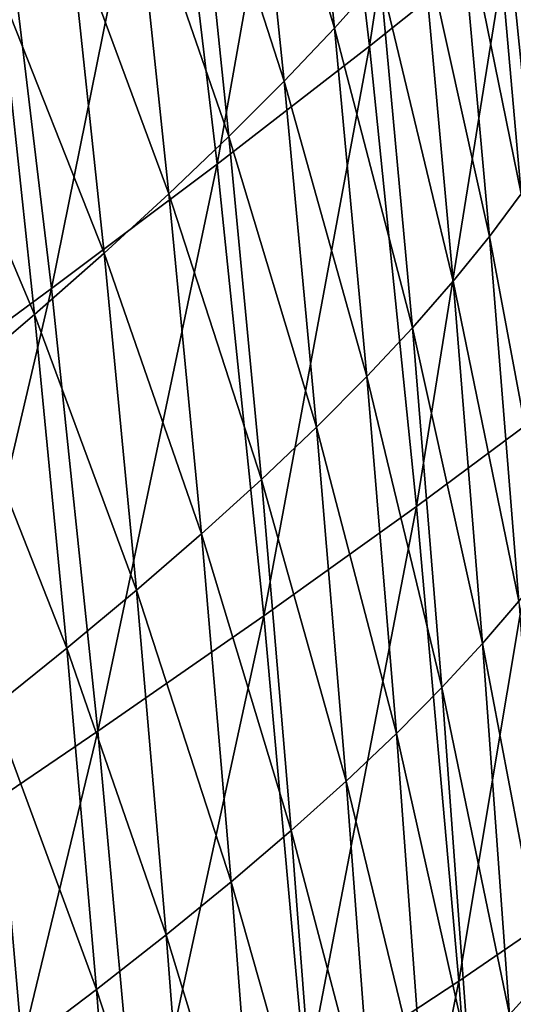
# Model space of a CAD drawing. Header units: millimetres. Extents: x -300 to 300, y -500 to 500.
# Tile 911 of 988: x 259 to 275, y 161 to 193. Entities that reach past the tile are written whole.
import ezdxf

# ---------------------------------------------------------------- set-up
doc = ezdxf.new("R2010")
doc.units = ezdxf.units.MM
doc.header["$LTSCALE"] = 81.481481
doc.layers.add('19', color=7, linetype='CONTINUOUS')
doc.layers.add('21', color=7, linetype='CONTINUOUS')

msp = doc.modelspace()

# ---------------------------------------------------------------- linework, layer by layer
at = {"layer": '19', "color": 7, "linetype": 'CONTINUOUS'}
for points in [[(270.156, 191.856, 38.29), (272.959, 210.211, 34.947), (268.458, 206.356, 38.413), (270.156, 191.856, 38.29)], [(274.665, 195.469, 34.831), (272.959, 210.211, 34.947), (270.156, 191.856, 38.29), (274.665, 195.469, 34.831)], [(265.2, 188.022, 41.556), (268.458, 206.356, 38.413), (263.514, 202.262, 41.686), (265.2, 188.022, 41.556)], [(270.156, 191.856, 38.29), (268.458, 206.356, 38.413), (265.2, 188.022, 41.556), (270.156, 191.856, 38.29)], [(259.815, 183.974, 44.637), (263.514, 202.262, 41.686), (258.147, 197.935, 44.77), (259.815, 183.974, 44.637)], [(265.2, 188.022, 41.556), (263.514, 202.262, 41.686), (259.815, 183.974, 44.637), (265.2, 188.022, 41.556)], [(276.202, 180.244, 34.722), (278.708, 198.857, 31.175), (274.665, 195.469, 34.831), (276.202, 180.244, 34.722)], [(259.815, 183.974, 44.637), (258.147, 197.935, 44.77), (254.02, 179.718, 47.535), (259.815, 183.974, 44.637)], [(271.687, 176.885, 38.174), (274.665, 195.469, 34.831), (270.156, 191.856, 38.29), (271.687, 176.885, 38.174)], [(276.202, 180.244, 34.722), (274.665, 195.469, 34.831), (271.687, 176.885, 38.174), (276.202, 180.244, 34.722)], [(266.721, 173.326, 41.436), (270.156, 191.856, 38.29), (265.2, 188.022, 41.556), (266.721, 173.326, 41.436)], [(271.687, 176.885, 38.174), (270.156, 191.856, 38.29), (266.721, 173.326, 41.436), (271.687, 176.885, 38.174)], [(261.322, 169.571, 44.512), (265.2, 188.022, 41.556), (259.815, 183.974, 44.637), (261.322, 169.571, 44.512)], [(266.721, 173.326, 41.436), (265.2, 188.022, 41.556), (261.322, 169.571, 44.512), (266.721, 173.326, 41.436)], [(255.508, 165.625, 47.408), (259.815, 183.974, 44.637), (254.02, 179.718, 47.535), (255.508, 165.625, 47.408)], [(261.322, 169.571, 44.512), (259.815, 183.974, 44.637), (255.508, 165.625, 47.408), (261.322, 169.571, 44.512)], [(273.056, 161.438, 38.067), (276.202, 180.244, 34.722), (271.687, 176.885, 38.174), (273.056, 161.438, 38.067)], [(277.575, 164.529, 34.622), (276.202, 180.244, 34.722), (273.056, 161.438, 38.067), (277.575, 164.529, 34.622)], [(268.081, 158.166, 41.324), (271.687, 176.885, 38.174), (266.721, 173.326, 41.436), (268.081, 158.166, 41.324)], [(273.056, 161.438, 38.067), (271.687, 176.885, 38.174), (268.081, 158.166, 41.324), (273.056, 161.438, 38.067)], [(262.669, 154.718, 44.396), (266.721, 173.326, 41.436), (261.322, 169.571, 44.512), (262.669, 154.718, 44.396)], [(268.081, 158.166, 41.324), (266.721, 173.326, 41.436), (262.669, 154.718, 44.396), (268.081, 158.166, 41.324)], [(256.839, 151.099, 47.29), (261.322, 169.571, 44.512), (255.508, 165.625, 47.408), (256.839, 151.099, 47.29)], [(262.669, 154.718, 44.396), (261.322, 169.571, 44.512), (256.839, 151.099, 47.29), (262.669, 154.718, 44.396)], [(274.266, 145.509, 37.969), (277.575, 164.529, 34.622), (273.056, 161.438, 38.067), (274.266, 145.509, 37.969)], [(278.788, 148.318, 34.53), (277.575, 164.529, 34.622), (274.266, 145.509, 37.969), (278.788, 148.318, 34.53)], [(269.284, 142.539, 41.221), (273.056, 161.438, 38.067), (268.081, 158.166, 41.324), (269.284, 142.539, 41.221)], [(274.266, 145.509, 37.969), (273.056, 161.438, 38.067), (269.284, 142.539, 41.221), (274.266, 145.509, 37.969)]]:
    msp.add_3dface(points, dxfattribs=at)
at = {"layer": '21', "color": 7, "linetype": 'CONTINUOUS'}
for points in [[(269.022, 192.447, 20.227), (266.244, 201.695, 21.827), (267.887, 203.511, 20.259), (269.022, 192.447, 20.227)], [(269.022, 192.447, 20.227), (267.887, 203.511, 20.259), (270.507, 194.112, 18.665), (269.022, 192.447, 20.227)], [(267.381, 190.715, 21.786), (264.447, 199.808, 23.387), (266.244, 201.695, 21.827), (267.381, 190.715, 21.786)], [(267.381, 190.715, 21.786), (266.244, 201.695, 21.827), (269.022, 192.447, 20.227), (267.381, 190.715, 21.786)], [(275.983, 188.388, 12.473), (274.057, 198.703, 13.992), (274.957, 200.099, 12.441), (275.983, 188.388, 12.473)], [(265.585, 188.917, 23.337), (262.493, 197.85, 24.934), (264.447, 199.808, 23.387), (265.585, 188.917, 23.337)], [(265.585, 188.917, 23.337), (264.447, 199.808, 23.387), (267.381, 190.715, 21.786), (265.585, 188.917, 23.337)], [(275.088, 187.057, 14.01), (273.02, 197.24, 15.545), (274.057, 198.703, 13.992), (275.088, 187.057, 14.01)], [(275.088, 187.057, 14.01), (274.057, 198.703, 13.992), (275.983, 188.388, 12.473), (275.088, 187.057, 14.01)], [(263.632, 187.052, 24.877), (260.382, 195.822, 26.466), (262.493, 197.85, 24.934), (263.632, 187.052, 24.877)], [(263.632, 187.052, 24.877), (262.493, 197.85, 24.934), (265.585, 188.917, 23.337), (263.632, 187.052, 24.877)], [(274.056, 185.664, 15.55), (271.839, 195.71, 17.103), (273.02, 197.24, 15.545), (274.056, 185.664, 15.55)], [(274.056, 185.664, 15.55), (273.02, 197.24, 15.545), (275.088, 187.057, 14.01), (274.056, 185.664, 15.55)], [(261.521, 185.122, 26.402), (258.118, 193.724, 27.977), (260.382, 195.822, 26.466), (261.521, 185.122, 26.402)], [(261.521, 185.122, 26.402), (260.382, 195.822, 26.466), (263.632, 187.052, 24.877), (261.521, 185.122, 26.402)], [(272.88, 184.209, 17.095), (270.507, 194.112, 18.665), (271.839, 195.71, 17.103), (272.88, 184.209, 17.095)], [(272.88, 184.209, 17.095), (271.839, 195.71, 17.103), (274.056, 185.664, 15.55), (272.88, 184.209, 17.095)], [(271.552, 182.69, 18.646), (269.022, 192.447, 20.227), (270.507, 194.112, 18.665), (271.552, 182.69, 18.646)], [(271.552, 182.69, 18.646), (270.507, 194.112, 18.665), (272.88, 184.209, 17.095), (271.552, 182.69, 18.646)], [(259.255, 183.126, 27.908), (255.703, 191.557, 29.465), (258.118, 193.724, 27.977), (259.255, 183.126, 27.908)], [(259.255, 183.126, 27.908), (258.118, 193.724, 27.977), (261.521, 185.122, 26.402), (259.255, 183.126, 27.908)], [(270.07, 181.109, 20.198), (267.381, 190.715, 21.786), (269.022, 192.447, 20.227), (270.07, 181.109, 20.198)], [(270.07, 181.109, 20.198), (269.022, 192.447, 20.227), (271.552, 182.69, 18.646), (270.07, 181.109, 20.198)], [(256.838, 181.067, 29.391), (255.703, 191.557, 29.465), (259.255, 183.126, 27.908), (256.838, 181.067, 29.391)], [(268.433, 179.466, 21.747), (265.585, 188.917, 23.337), (267.381, 190.715, 21.786), (268.433, 179.466, 21.747)], [(268.433, 179.466, 21.747), (267.381, 190.715, 21.786), (270.07, 181.109, 20.198), (268.433, 179.466, 21.747)], [(266.639, 177.761, 23.29), (263.632, 187.052, 24.877), (265.585, 188.917, 23.337), (266.639, 177.761, 23.29)], [(266.639, 177.761, 23.29), (265.585, 188.917, 23.337), (268.433, 179.466, 21.747), (266.639, 177.761, 23.29)], [(264.687, 175.994, 24.823), (261.521, 185.122, 26.402), (263.632, 187.052, 24.877), (264.687, 175.994, 24.823)], [(264.687, 175.994, 24.823), (263.632, 187.052, 24.877), (266.639, 177.761, 23.29), (264.687, 175.994, 24.823)], [(276.035, 175.119, 14.026), (274.056, 185.664, 15.55), (275.088, 187.057, 14.01), (276.035, 175.119, 14.026)], [(275.008, 173.8, 15.554), (272.88, 184.209, 17.095), (274.056, 185.664, 15.55), (275.008, 173.8, 15.554)], [(275.008, 173.8, 15.554), (274.056, 185.664, 15.55), (276.035, 175.119, 14.026), (275.008, 173.8, 15.554)], [(262.575, 174.166, 26.342), (259.255, 183.126, 27.908), (261.521, 185.122, 26.402), (262.575, 174.166, 26.342)], [(262.575, 174.166, 26.342), (261.521, 185.122, 26.402), (264.687, 175.994, 24.823), (262.575, 174.166, 26.342)], [(273.836, 172.423, 17.087), (271.552, 182.69, 18.646), (272.88, 184.209, 17.095), (273.836, 172.423, 17.087)], [(273.836, 172.423, 17.087), (272.88, 184.209, 17.095), (275.008, 173.8, 15.554), (273.836, 172.423, 17.087)], [(260.308, 172.277, 27.842), (256.838, 181.067, 29.391), (259.255, 183.126, 27.908), (260.308, 172.277, 27.842)], [(260.308, 172.277, 27.842), (259.255, 183.126, 27.908), (262.575, 174.166, 26.342), (260.308, 172.277, 27.842)], [(272.513, 170.989, 18.627), (270.07, 181.109, 20.198), (271.552, 182.69, 18.646), (272.513, 170.989, 18.627)], [(272.513, 170.989, 18.627), (271.552, 182.69, 18.646), (273.836, 172.423, 17.087), (272.513, 170.989, 18.627)], [(257.889, 170.328, 29.32), (256.838, 181.067, 29.391), (260.308, 172.277, 27.842), (257.889, 170.328, 29.32)], [(271.034, 169.496, 20.169), (268.433, 179.466, 21.747), (270.07, 181.109, 20.198), (271.034, 169.496, 20.169)], [(271.034, 169.496, 20.169), (270.07, 181.109, 20.198), (272.513, 170.989, 18.627), (271.034, 169.496, 20.169)], [(269.4, 167.945, 21.71), (266.639, 177.761, 23.29), (268.433, 179.466, 21.747), (269.4, 167.945, 21.71)], [(269.4, 167.945, 21.71), (268.433, 179.466, 21.747), (271.034, 169.496, 20.169), (269.4, 167.945, 21.71)], [(267.608, 166.337, 23.245), (264.687, 175.994, 24.823), (266.639, 177.761, 23.29), (267.608, 166.337, 23.245)], [(267.608, 166.337, 23.245), (266.639, 177.761, 23.29), (269.4, 167.945, 21.71), (267.608, 166.337, 23.245)], [(265.657, 164.672, 24.772), (262.575, 174.166, 26.342), (264.687, 175.994, 24.823), (265.657, 164.672, 24.772)], [(265.657, 164.672, 24.772), (264.687, 175.994, 24.823), (267.608, 166.337, 23.245), (265.657, 164.672, 24.772)], [(263.546, 162.95, 26.285), (260.308, 172.277, 27.842), (262.575, 174.166, 26.342), (263.546, 162.95, 26.285)], [(263.546, 162.95, 26.285), (262.575, 174.166, 26.342), (265.657, 164.672, 24.772), (263.546, 162.95, 26.285)], [(275.877, 161.644, 15.557), (273.836, 172.423, 17.087), (275.008, 173.8, 15.554), (275.877, 161.644, 15.557)], [(274.71, 160.351, 17.08), (272.513, 170.989, 18.627), (273.836, 172.423, 17.087), (274.71, 160.351, 17.08)], [(274.71, 160.351, 17.08), (273.836, 172.423, 17.087), (275.877, 161.644, 15.557), (274.71, 160.351, 17.08)], [(261.278, 161.172, 27.78), (257.889, 170.328, 29.32), (260.308, 172.277, 27.842), (261.278, 161.172, 27.78)], [(261.278, 161.172, 27.78), (260.308, 172.277, 27.842), (263.546, 162.95, 26.285), (261.278, 161.172, 27.78)], [(273.39, 159.004, 18.609), (271.034, 169.496, 20.169), (272.513, 170.989, 18.627), (273.39, 159.004, 18.609)], [(273.39, 159.004, 18.609), (272.513, 170.989, 18.627), (274.71, 160.351, 17.08), (273.39, 159.004, 18.609)], [(258.857, 159.339, 29.254), (255.32, 168.32, 30.774), (257.889, 170.328, 29.32), (258.857, 159.339, 29.254)], [(258.857, 159.339, 29.254), (257.889, 170.328, 29.32), (261.278, 161.172, 27.78), (258.857, 159.339, 29.254)], [(271.915, 157.604, 20.142), (269.4, 167.945, 21.71), (271.034, 169.496, 20.169), (271.915, 157.604, 20.142)], [(271.915, 157.604, 20.142), (271.034, 169.496, 20.169), (273.39, 159.004, 18.609), (271.915, 157.604, 20.142)], [(256.285, 157.451, 30.704), (255.32, 168.32, 30.774), (258.857, 159.339, 29.254), (256.285, 157.451, 30.704)], [(270.284, 156.15, 21.675), (267.608, 166.337, 23.245), (269.4, 167.945, 21.71), (270.284, 156.15, 21.675)], [(270.284, 156.15, 21.675), (269.4, 167.945, 21.71), (271.915, 157.604, 20.142), (270.284, 156.15, 21.675)], [(268.494, 154.644, 23.203), (265.657, 164.672, 24.772), (267.608, 166.337, 23.245), (268.494, 154.644, 23.203)], [(268.494, 154.644, 23.203), (267.608, 166.337, 23.245), (270.284, 156.15, 21.675), (268.494, 154.644, 23.203)], [(266.545, 153.085, 24.723), (263.546, 162.95, 26.285), (265.657, 164.672, 24.772), (266.545, 153.085, 24.723)], [(266.545, 153.085, 24.723), (265.657, 164.672, 24.772), (268.494, 154.644, 23.203), (266.545, 153.085, 24.723)], [(264.434, 151.474, 26.23), (261.278, 161.172, 27.78), (263.546, 162.95, 26.285), (264.434, 151.474, 26.23)], [(264.434, 151.474, 26.23), (263.546, 162.95, 26.285), (266.545, 153.085, 24.723), (264.434, 151.474, 26.23)], [(276.664, 149.193, 15.561), (274.71, 160.351, 17.08), (275.877, 161.644, 15.557), (276.664, 149.193, 15.561)], [(262.166, 149.812, 27.721), (258.857, 159.339, 29.254), (261.278, 161.172, 27.78), (262.166, 149.812, 27.721)], [(262.166, 149.812, 27.721), (261.278, 161.172, 27.78), (264.434, 151.474, 26.23), (262.166, 149.812, 27.721)]]:
    msp.add_3dface(points, dxfattribs=at)

doc.saveas('drawing.dxf')
